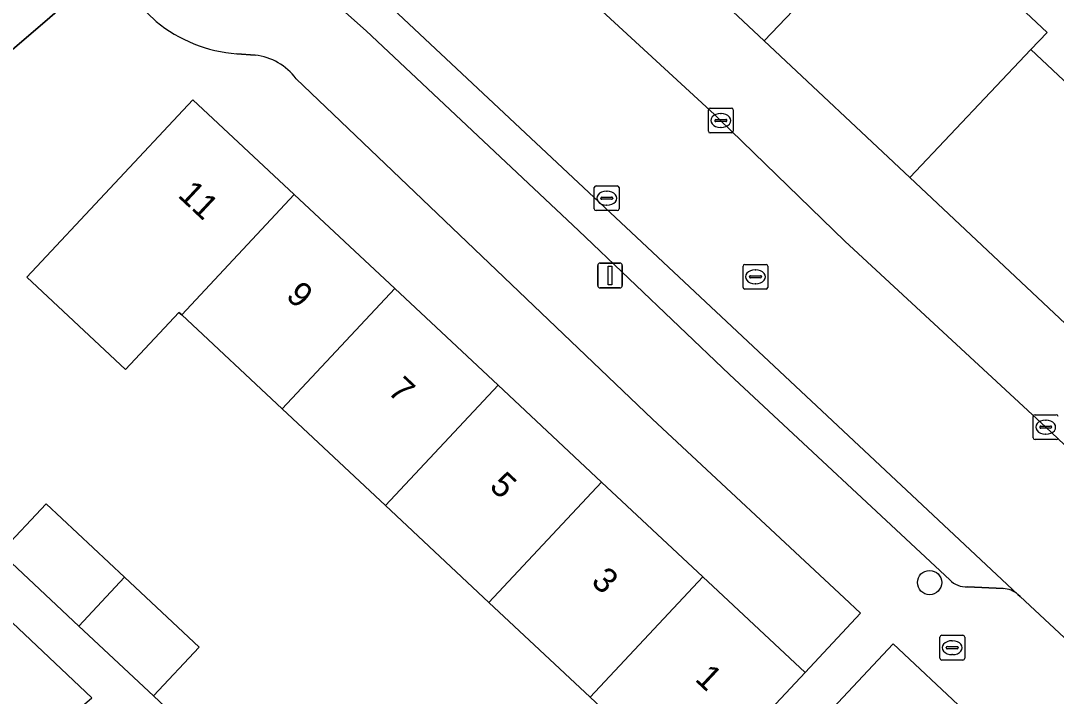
# Model space of a CAD drawing. Extents: x 159039 to 160102, y 381214 to 382524.
# Drawn here: x 159425.56 to 159467.3, y 381527.19 to 381554.43 of the extents above; entities that cross this region are included whole.
import ezdxf

# ---------------------------------------------------------------- set-up
doc = ezdxf.new("R2010")
doc.units = 0
for name, color, linetype in [('IMGEO_Boom', 7, 'Continuous'), ('IMGEO_Brandkraan', 7, 'Continuous'), ('IMGEO_Erf', 7, 'Continuous'), ('IMGEO_Groenvoorziening', 7, 'Continuous'), ('IMGEO_Kolk', 7, 'Continuous'), ('IMGEO_Lichtmast', 7, 'Continuous'), ('IMGEO_Pand', 7, 'Continuous'), ('IMGEO_Pand_nummerreeks', 7, 'Continuous'), ('IMGEO_Parkeervlak_open', 7, 'Continuous'), ('IMGEO_Rijbaan_lokaal_open', 7, 'Continuous'), ('IMGEO_Rioolput', 7, 'Continuous'), ('IMGEO_Voetpad_open', 7, 'Continuous')]:
    doc.layers.add(name, color=color, linetype=linetype)

msp = doc.modelspace()

# ---------------------------------------------------------------- linework, layer by layer
at = {"layer": 'IMGEO_Boom'}
msp.add_circle((159462.193, 381531.779), 0.489, dxfattribs=at)
at = {"layer": 'IMGEO_Brandkraan'}
for p, q in [((159462.608, 381528.726), (159462.608, 381529.578)), ((159462.683, 381529.652), (159463.535, 381529.652)), ((159463.609, 381529.578), (159463.609, 381528.726)), ((159462.867, 381529.146), (159462.867, 381529.158)), ((159462.91, 381529.195), (159463.308, 381529.195)), ((159463.096, 381529.432), (159463.121, 381529.432)), ((159463.351, 381529.158), (159463.351, 381529.146)), ((159463.305, 381529.109), (159462.907, 381529.109)), ((159463.119, 381528.872), (159463.094, 381528.872)), ((159463.535, 381528.652), (159462.683, 381528.652))]:
    msp.add_line(p, q, dxfattribs=at)
for points in [[(159462.608, 381528.726), (159462.608, 381529.578)], [(159462.683, 381529.652), (159463.535, 381529.652)], [(159463.609, 381529.578), (159463.609, 381528.726)], [(159463.535, 381528.652), (159462.683, 381528.652)]]:
    msp.add_lwpolyline(points, dxfattribs=at)
for centre, radius, start, end in [((159462.685, 381529.576), 0.0765, 91.552, 178.448), ((159462.685, 381529.576), 0.0765, 91.552, 178.448), ((159463.533, 381529.576), 0.0765, 1.552, 88.448), ((159463.533, 381529.576), 0.0765, 1.552, 88.448), ((159462.907, 381529.155), 0.0403, 85.8775, 175.7526), ((159462.904, 381529.145), 0.0366, 178.938, 274.7102), ((159463.308, 381529.152), 0.043, 264.8664, 352.4533), ((159463.312, 381529.157), 0.0386, 1.7309, 96.639), ((159462.685, 381528.728), 0.0765, 181.552, 268.448), ((159462.685, 381528.728), 0.0765, 181.552, 268.448), ((159463.533, 381528.728), 0.0765, 271.552, 358.448), ((159463.533, 381528.728), 0.0765, 271.552, 358.448)]:
    msp.add_arc(centre, radius, start, end, dxfattribs=at)
for centre, major_axis, ratio, start_param, end_param in [((159463.095, 381529.152), (-0.387, 0.002), 0.722429, 4.712389, 7.853982), ((159463.12, 381529.152), (-0.39, 0.002), 0.717154, 1.570796, 4.712389)]:
    msp.add_ellipse(centre, major_axis=major_axis, ratio=ratio, start_param=start_param, end_param=end_param, dxfattribs=at)
at = {"layer": 'IMGEO_Erf'}
for points in [[(159461.092, 381559.448), (159466.931, 381553.956), (159466.281, 381553.264), (159470.896, 381548.93)], [(159431.017, 381554.403), (159428.908, 381556.436), (159413.662, 381543.353), (159414.592, 381542.483), (159417.701, 381545.804), (159422.847, 381540.986), (159421.582, 381539.635), (159424.635, 381536.778), (159422.792, 381534.808), (159423.854, 381533.814), (159424.741, 381532.984), (159426.584, 381534.954), (159429.747, 381531.994), (159432.757, 381529.177), (159430.913, 381527.208), (159432.068, 381526.127)], [(159435.008, 381553.044), (159434.272, 381553.099)], [(159436.098, 381538.779), (159432.049, 381542.569), (159431.94, 381542.671), (159429.789, 381540.372), (159425.809, 381544.095), (159432.5, 381551.246), (159436.589, 381547.419), (159440.638, 381543.629), (159444.803, 381539.731), (159448.973, 381535.829), (159453.051, 381532.012), (159457.174, 381528.153), (159459.407, 381530.539), (159458.748, 381531.157), (159451.024, 381538.367), (159436.665, 381552.094)], [(159448.512, 381527.161), (159444.433, 381530.979), (159440.263, 381534.881), (159436.098, 381538.779)]]:
    msp.add_lwpolyline(points, dxfattribs=at)
msp.add_lwpolyline([(159413.114, 381517.408), (159417.312, 381521.019), (159419.893, 381523.238), (159421.617, 381524.72), (159423.321, 381522.739), (159428.428, 381527.13), (159419.794, 381535.294), (159412.409, 381542.277), (159381.123, 381515.43), (159395.359, 381498.763), (159397.592, 381500.614), (159395.909, 381502.571), (159398.849, 381505.099), (159399.391, 381505.565), (159401.07, 381503.604), (159402.027, 381504.427), (159403.069, 381505.323), (159401.369, 381507.308), (159404.544, 381510.038), (159408.005, 381513.015), (159409.705, 381511.03), (159410.544, 381511.751), (159411.238, 381512.348), (159409.538, 381514.333)], close=True, dxfattribs=at)
for centre, radius, start, end in [((159434.716, 381558.921), 5.839, 230.6942, 265.6423), ((159434.728, 381550.635), 2.425, 36.9801, 83.3664)]:
    msp.add_arc(centre, radius, start, end, dxfattribs=at)
at = {"layer": 'IMGEO_Groenvoorziening'}
msp.add_lwpolyline([(159469.227, 381521.32), (159460.724, 381529.302), (159458.298, 381526.71)], dxfattribs=at)
at = {"layer": 'IMGEO_Kolk'}
for p, q in [((159453.279, 381549.982), (159453.279, 381550.834)), ((159453.354, 381550.908), (159454.206, 381550.908)), ((159454.28, 381550.834), (159454.28, 381549.982)), ((159453.538, 381550.402), (159453.538, 381550.414)), ((159453.581, 381550.451), (159453.979, 381550.451)), ((159453.767, 381550.688), (159453.792, 381550.688)), ((159454.022, 381550.414), (159454.022, 381550.402)), ((159453.976, 381550.365), (159453.578, 381550.365)), ((159453.79, 381550.128), (159453.765, 381550.128)), ((159454.206, 381549.908), (159453.354, 381549.908)), ((159448.68, 381546.849), (159448.68, 381547.701)), ((159448.755, 381547.775), (159449.607, 381547.775)), ((159449.168, 381547.555), (159449.193, 381547.555)), ((159449.681, 381547.701), (159449.681, 381546.849)), ((159448.939, 381547.269), (159448.939, 381547.281)), ((159449.377, 381547.232), (159448.979, 381547.232)), ((159448.982, 381547.318), (159449.38, 381547.318)), ((159449.423, 381547.281), (159449.423, 381547.269)), ((159449.607, 381546.775), (159448.755, 381546.775)), ((159449.191, 381546.995), (159449.166, 381546.995)), ((159466.374, 381537.618), (159466.374, 381538.47)), ((159466.449, 381538.544), (159467.301, 381538.544)), ((159466.862, 381538.324), (159466.887, 381538.324)), ((159466.633, 381538.038), (159466.633, 381538.05)), ((159467.071, 381538.001), (159466.673, 381538.001)), ((159466.676, 381538.087), (159467.074, 381538.087)), ((159467.117, 381538.05), (159467.117, 381538.038)), ((159467.301, 381537.544), (159466.449, 381537.544)), ((159466.885, 381537.764), (159466.86, 381537.764))]:
    msp.add_line(p, q, dxfattribs=at)
for points in [[(159453.279, 381549.982), (159453.279, 381550.834)], [(159453.354, 381550.908), (159454.206, 381550.908)], [(159454.28, 381550.834), (159454.28, 381549.982)], [(159454.206, 381549.908), (159453.354, 381549.908)], [(159448.68, 381546.849), (159448.68, 381547.701)], [(159448.755, 381547.775), (159449.607, 381547.775)], [(159449.681, 381547.701), (159449.681, 381546.849)], [(159449.607, 381546.775), (159448.755, 381546.775)], [(159466.374, 381537.618), (159466.374, 381538.47)], [(159466.449, 381538.544), (159467.301, 381538.544)], [(159467.301, 381537.544), (159466.449, 381537.544)]]:
    msp.add_lwpolyline(points, dxfattribs=at)
for centre, radius, start, end in [((159453.356, 381550.832), 0.0765, 91.552, 178.448), ((159453.356, 381550.832), 0.0765, 91.552, 178.448), ((159454.204, 381550.832), 0.0765, 1.552, 88.448), ((159454.204, 381550.832), 0.0765, 1.552, 88.448), ((159453.578, 381550.411), 0.0403, 85.8775, 175.7526), ((159453.983, 381550.413), 0.0386, 1.7309, 96.639), ((159453.575, 381550.401), 0.0366, 178.938, 274.7102), ((159453.979, 381550.408), 0.043, 264.8664, 352.4533), ((159453.356, 381549.984), 0.0765, 181.552, 268.448), ((159453.356, 381549.984), 0.0765, 181.552, 268.448), ((159454.204, 381549.984), 0.0765, 271.552, 358.448), ((159454.204, 381549.984), 0.0765, 271.552, 358.448), ((159448.757, 381547.699), 0.0765, 91.552, 178.448), ((159448.757, 381547.699), 0.0765, 91.552, 178.448), ((159449.605, 381547.699), 0.0765, 1.552, 88.448), ((159449.605, 381547.699), 0.0765, 1.552, 88.448), ((159448.979, 381547.278), 0.0403, 85.8775, 175.7526), ((159448.976, 381547.268), 0.0366, 178.938, 274.7102), ((159449.38, 381547.275), 0.043, 264.8664, 352.4533), ((159449.384, 381547.28), 0.0386, 1.7309, 96.639), ((159448.757, 381546.851), 0.0765, 181.552, 268.448), ((159448.757, 381546.851), 0.0765, 181.552, 268.448), ((159449.605, 381546.851), 0.0765, 271.552, 358.448), ((159449.605, 381546.851), 0.0765, 271.552, 358.448), ((159466.451, 381538.468), 0.0765, 91.552, 178.448), ((159466.451, 381538.468), 0.0765, 91.552, 178.448), ((159467.299, 381538.468), 0.0765, 1.552, 88.448), ((159467.299, 381538.468), 0.0765, 1.552, 88.448), ((159466.673, 381538.047), 0.0403, 85.8775, 175.7526), ((159466.67, 381538.037), 0.0366, 178.938, 274.7102), ((159467.074, 381538.044), 0.043, 264.8664, 352.4533), ((159467.078, 381538.049), 0.0386, 1.7309, 96.639), ((159466.451, 381537.62), 0.0765, 181.552, 268.448), ((159466.451, 381537.62), 0.0765, 181.552, 268.448), ((159467.299, 381537.62), 0.0765, 271.552, 358.448), ((159467.299, 381537.62), 0.0765, 271.552, 358.448)]:
    msp.add_arc(centre, radius, start, end, dxfattribs=at)
for centre, major_axis, ratio, start_param, end_param in [((159453.766, 381550.408), (-0.387, 0.002), 0.722429, 4.712389, 7.853982), ((159453.791, 381550.408), (-0.39, 0.002), 0.717154, 1.570796, 4.712389), ((159449.167, 381547.275), (-0.387, 0.002), 0.722429, 4.712389, 7.853982), ((159449.192, 381547.275), (-0.39, 0.002), 0.717154, 1.570796, 4.712389), ((159466.861, 381538.044), (-0.387, 0.002), 0.722429, 4.712389, 7.853982), ((159466.886, 381538.044), (-0.39, 0.002), 0.717154, 1.570796, 4.712389)]:
    msp.add_ellipse(centre, major_axis=major_axis, ratio=ratio, start_param=start_param, end_param=end_param, dxfattribs=at)
at = {"layer": 'IMGEO_Lichtmast'}
for p, q in [((159448.92, 381544.658), (159449.71, 381544.658)), ((159449.71, 381544.658), (159448.92, 381544.658)), ((159448.82, 381543.758), (159448.82, 381544.558)), ((159448.82, 381544.558), (159448.82, 381543.758)), ((159449.81, 381544.558), (159449.81, 381543.758)), ((159449.81, 381543.758), (159449.81, 381544.558)), ((159449.71, 381543.658), (159448.92, 381543.658)), ((159448.92, 381543.658), (159449.71, 381543.658))]:
    msp.add_line(p, q, dxfattribs=at)
msp.add_lwpolyline([(159449.24, 381544.533), (159449.39, 381544.533), (159449.39, 381543.783), (159449.24, 381543.783), (159449.24, 381544.533)], dxfattribs=at)
for centre, start, end in [((159448.92, 381544.558), 90, 180), ((159448.92, 381544.558), 90, 180), ((159449.71, 381544.558), 0, 90), ((159449.71, 381544.558), 360, 90), ((159448.92, 381543.758), 180, 270), ((159448.92, 381543.758), 180, 270), ((159449.71, 381543.758), 270, 0), ((159449.71, 381543.758), 270, 0)]:
    msp.add_arc(centre, 0.1, start, end, dxfattribs=at)
at = {"layer": 'IMGEO_Pand'}
for points in [[(159481.909, 381569.943), (159475.037, 381562.627), (159479.992, 381558.015), (159477.948, 381555.839), (159477.649, 381556.12), (159470.896, 381548.93), (159466.281, 381553.264), (159461.398, 381548.106), (159471.246, 381538.856), (159487.27, 381555.916), (159483.395, 381559.555), (159487.883, 381564.332)], [(159461.092, 381559.448), (159462.3, 381560.753), (159459.17, 381563.692), (159457.997, 381562.443), (159459.61, 381560.928), (159454.05, 381555.008), (159455.531, 381553.617)], [(159461.092, 381559.448), (159455.531, 381553.617), (159461.398, 381548.106), (159466.281, 381553.264), (159466.931, 381553.956)], [(159432.049, 381542.569), (159436.589, 381547.419), (159432.5, 381551.246), (159425.809, 381544.095), (159429.789, 381540.372), (159431.94, 381542.671)], [(159432.049, 381542.569), (159436.098, 381538.779), (159440.638, 381543.629), (159436.589, 381547.419)], [(159444.803, 381539.731), (159440.638, 381543.629), (159436.098, 381538.779), (159440.263, 381534.881)], [(159444.803, 381539.731), (159440.263, 381534.881), (159444.433, 381530.979), (159448.973, 381535.829)], [(159448.512, 381527.161), (159453.051, 381532.012), (159448.973, 381535.829), (159444.433, 381530.979)], [(159426.584, 381534.954), (159424.741, 381532.984), (159427.903, 381530.025), (159429.747, 381531.994)], [(159432.757, 381529.177), (159429.747, 381531.994), (159427.903, 381530.025), (159430.913, 381527.208)], [(159457.174, 381528.153), (159453.051, 381532.012), (159448.512, 381527.161), (159452.635, 381523.302)]]:
    msp.add_lwpolyline(points, close=True, dxfattribs=at)
at = {"layer": 'IMGEO_Parkeervlak_open'}
for points in [[(159465.756, 381531.298), (159434.171, 381560.918)], [(159434.475, 381558.498), (159436.479, 381556.709), (159439.481, 381554.029), (159448.041, 381545.976), (159454.133, 381540.17), (159463.005, 381531.886)], [(159463.727, 381531.61), (159465.164, 381531.539)]]:
    msp.add_lwpolyline(points, dxfattribs=at)
for centre, radius, start, end in [((159463.667, 381532.536), 0.928, 224.4705, 273.6886), ((159465.114, 381530.569), 0.971, 48.6369, 87.0612)]:
    msp.add_arc(centre, radius, start, end, dxfattribs=at)
at = {"layer": 'IMGEO_Rijbaan_lokaal_open'}
for points in [[(159446.812, 381556.846), (159440.803, 381562.65), (159435.701, 381567.331), (159418.037, 381584.101), (159417.904, 381584.227), (159413.837, 381580.05), (159414.074, 381579.827), (159430.611, 381564.257), (159434.171, 381560.918), (159465.756, 381531.298), (159465.844, 381531.211), (159470.189, 381527.178), (159472.253, 381525.237), (159472.991, 381526.144), (159475.156, 381528.804), (159475.828, 381529.637), (159468.846, 381536.185), (159466.875, 381538.044), (159466.685, 381538.22), (159458.784, 381545.549), (159453.733, 381550.451), (159453.52, 381550.648)], [(159412.409, 381542.277), (159413.662, 381543.353), (159428.908, 381556.436), (159429.817, 381557.352), (159427.555, 381559.41), (159424.658, 381556.679), (159424.489, 381556.52), (159424.271, 381556.333), (159411.874, 381545.767), (159410.352, 381544.44), (159400.002, 381535.554), (159398.155, 381533.97), (159392.797, 381529.398), (159379.202, 381517.668), (159381.123, 381515.43)]]:
    msp.add_lwpolyline(points, close=True, dxfattribs=at)
at = {"layer": 'IMGEO_Rioolput'}
for p, q in [((159454.75, 381544.606), (159455.602, 381544.606)), ((159454.675, 381543.68), (159454.675, 381544.532)), ((159454.977, 381544.149), (159455.375, 381544.149)), ((159455.163, 381544.386), (159455.188, 381544.386)), ((159455.676, 381544.532), (159455.676, 381543.68)), ((159454.934, 381544.1), (159454.934, 381544.112)), ((159455.372, 381544.063), (159454.974, 381544.063)), ((159455.186, 381543.826), (159455.161, 381543.826)), ((159455.418, 381544.112), (159455.418, 381544.1)), ((159455.602, 381543.606), (159454.75, 381543.606))]:
    msp.add_line(p, q, dxfattribs=at)
for points in [[(159454.75, 381544.606), (159455.602, 381544.606)], [(159454.675, 381543.68), (159454.675, 381544.532)], [(159455.676, 381544.532), (159455.676, 381543.68)], [(159455.602, 381543.606), (159454.75, 381543.606)]]:
    msp.add_lwpolyline(points, dxfattribs=at)
for centre, radius, start, end in [((159454.752, 381544.53), 0.0765, 91.552, 178.448), ((159454.752, 381544.53), 0.0765, 91.552, 178.448), ((159455.6, 381544.53), 0.0765, 1.552, 88.448), ((159455.6, 381544.53), 0.0765, 1.552, 88.448), ((159454.974, 381544.109), 0.0403, 85.8775, 175.7526), ((159455.379, 381544.111), 0.0386, 1.7309, 96.639), ((159454.971, 381544.099), 0.0366, 178.938, 274.7102), ((159455.375, 381544.106), 0.043, 264.8664, 352.4533), ((159454.752, 381543.682), 0.0765, 181.552, 268.448), ((159454.752, 381543.682), 0.0765, 181.552, 268.448), ((159455.6, 381543.682), 0.0765, 271.552, 358.448), ((159455.6, 381543.682), 0.0765, 271.552, 358.448)]:
    msp.add_arc(centre, radius, start, end, dxfattribs=at)
for centre, major_axis, ratio, start_param, end_param in [((159455.162, 381544.106), (-0.387, 0.002), 0.722429, 4.712389, 7.853982), ((159455.187, 381544.106), (-0.39, 0.002), 0.717154, 1.570796, 4.712389)]:
    msp.add_ellipse(centre, major_axis=major_axis, ratio=ratio, start_param=start_param, end_param=end_param, dxfattribs=at)
at = {"layer": 'IMGEO_Voetpad_open'}
for points in [[(159420.923, 381583.536), (159436.778, 381568.485), (159440.131, 381565.408), (159440.383, 381564.927), (159440.648, 381562.979), (159440.803, 381562.65), (159446.812, 381556.846), (159453.52, 381550.648), (159453.733, 381550.451), (159458.784, 381545.549), (159466.685, 381538.22), (159466.875, 381538.044), (159468.846, 381536.185)], [(159471.246, 381538.856), (159461.398, 381548.106), (159455.531, 381553.617), (159454.05, 381555.008), (159449.664, 381559.127), (159443.797, 381564.638)], [(159432.255, 381555.05), (159429.817, 381557.352), (159428.908, 381556.436), (159431.017, 381554.403)], [(159439.481, 381554.029), (159436.479, 381556.709)], [(159463.005, 381531.886), (159454.133, 381540.17), (159448.041, 381545.976), (159439.481, 381554.029)], [(159434.272, 381553.099), (159435.008, 381553.044)], [(159436.665, 381552.094), (159451.024, 381538.367), (159458.748, 381531.157), (159459.407, 381530.539), (159457.174, 381528.153), (159452.635, 381523.302), (159446.285, 381516.516), (159444.441, 381514.546), (159443.176, 381513.194), (159444.493, 381511.965), (159445.752, 381513.31), (159458.298, 381526.71), (159460.724, 381529.302), (159469.227, 381521.32), (159471.243, 381523.75), (159469.007, 381525.876), (159470.189, 381527.178), (159465.844, 381531.211), (159465.756, 381531.298)], [(159432.068, 381526.127), (159430.913, 381527.208), (159427.903, 381530.025), (159424.741, 381532.984), (159423.854, 381533.814), (159422.792, 381534.808), (159414.592, 381542.483), (159413.662, 381543.353), (159412.409, 381542.277), (159419.794, 381535.294), (159428.428, 381527.13)], [(159465.164, 381531.539), (159463.727, 381531.61)]]:
    msp.add_lwpolyline(points, dxfattribs=at)
for centre, radius, start, end in [((159434.716, 381558.921), 5.839, 230.6942, 265.6423), ((159434.728, 381550.635), 2.425, 36.9801, 83.3664), ((159463.667, 381532.536), 0.928, 224.4705, 273.6886), ((159465.114, 381530.569), 0.971, 48.6369, 87.0612)]:
    msp.add_arc(centre, radius, start, end, dxfattribs=at)

# ---------------------------------------------------------------- texts
at = {"layer": 'IMGEO_Pand_nummerreeks'}
for s, p in [('11', (159431.856, 381547.356)), ('9', (159436.209, 381543.282)), ('7', (159440.31, 381539.444)), ('5', (159444.411, 381535.605)), ('3', (159448.513, 381531.767)), ('1', (159452.697, 381527.851))]:
    msp.add_text(s, height=1, rotation=316.8961, dxfattribs=at).set_placement(p)

doc.saveas('drawing.dxf')
